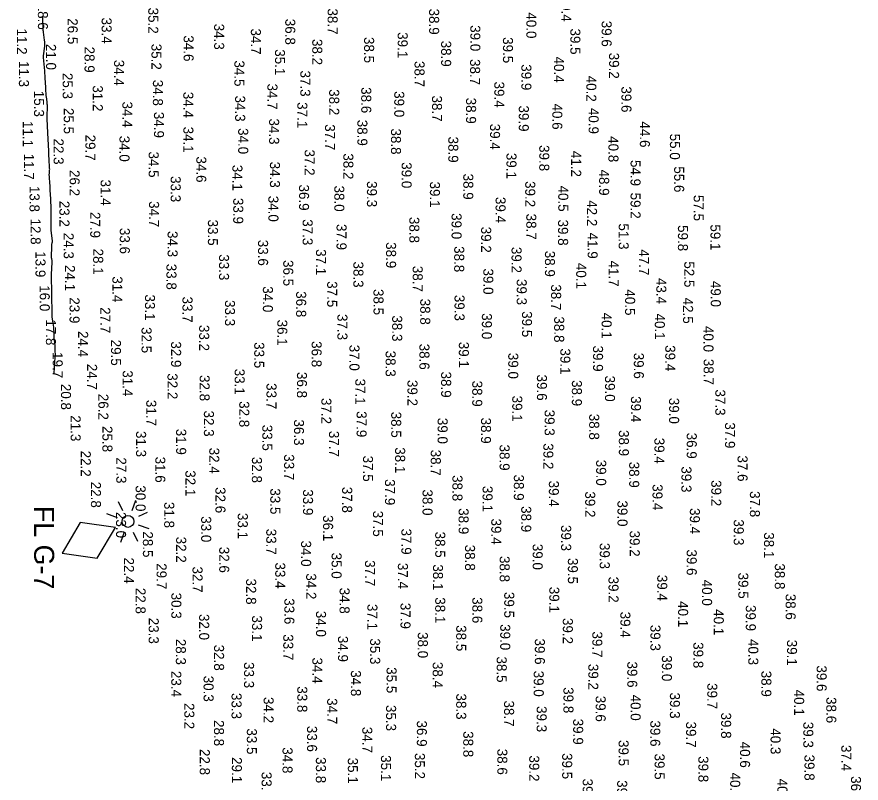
# Model space of a CAD drawing. Extents: x 1178573 to 1187098, y 693282 to 751751.
# Drawn here: x 1178885 to 1179938, y 705311 to 706267 of the extents above; entities that cross this region are included whole.
import ezdxf

# ---------------------------------------------------------------- set-up
doc = ezdxf.new("R2010")
doc.units = 0
for name, color, linetype in [('V-CHAN-NAID', 7, 'Continuous'), ('V-HYDS-MINR', 7, 'Continuous'), ('V-HYDS-SOUN', 7, 'Continuous'), ('V-HYDS-SOUN-EXSS', 7, 'Continuous')]:
    doc.layers.add(name, color=color, linetype=linetype)

msp = doc.modelspace()

# ---------------------------------------------------------------- linework, layer by layer
at = {"layer": 'V-CHAN-NAID'}
for p, q in [((1179017.4, 705651.1), (1179012, 705662.2)), ((1179033, 705664.1), (1179028.4, 705650.9)), ((1179010.6, 705642.4), (1178997.4, 705647.1)), ((1179037.1, 705644.2), (1179048.2, 705649.5)), ((1179050, 705628.5), (1179036.9, 705633.1)), ((1179019.1, 705624.6), (1179014.4, 705611.5)), ((1179030.1, 705624.4), (1179035.4, 705613.3))]:
    msp.add_line(p, q, dxfattribs=at)
msp.add_lwpolyline([(1179008.2, 705630.3), (1178964.2, 705636.6), (1178941.5, 705598.4), (1178985.4, 705592.2)], close=True, dxfattribs=at)
msp.add_circle((1179023.7, 705637.8), 7.39, dxfattribs=at)
at = {"layer": 'V-HYDS-MINR'}
msp.add_lwpolyline([(1178931.4, 705822.6), (1178931.4, 705822.6), (1178931.4, 705822.6), (1178931.4, 705822.6), (1178931.4, 705822.6), (1178931.4, 705822.6), (1178932.9, 705842.5), (1178933, 705844.1), (1178933.1, 705845.8), (1178933.1, 705847.4), (1178933, 705849.1), (1178932.8, 705856.8), (1178932.7, 705858), (1178932.6, 705859.1), (1178932.5, 705860.2), (1178932.4, 705861.3), (1178931.8, 705865.8), (1178931.7, 705866.9), (1178931.6, 705868), (1178931.5, 705869.1), (1178931.5, 705870.2), (1178931.4, 705875.3), (1178931.3, 705876.5), (1178931.2, 705877.7), (1178931.1, 705878.9), (1178931, 705880.1), (1178929.5, 705890), (1178929.4, 705891), (1178929.3, 705891.9), (1178929.3, 705892.8), (1178929.3, 705893.8), (1178929.3, 705897.5), (1178929.3, 705898.5), (1178929.3, 705899.4), (1178929.3, 705900.3), (1178929.2, 705901.3), (1178928.5, 705916.3), (1178928.5, 705916.9), (1178928.5, 705917.4), (1178928.5, 705918), (1178928.5, 705918.5), (1178928.5, 705920.8), (1178928.5, 705921.3), (1178928.5, 705921.9), (1178928.5, 705922.4), (1178928.5, 705923), (1178928.3, 705943.8), (1178928.3, 705943.8), (1178928.3, 705943.8), (1178928.3, 705943.9), (1178928.3, 705943.9), (1178928.3, 705944.1), (1178928.3, 705944.1), (1178928.3, 705944.2), (1178928.3, 705944.2), (1178928.3, 705944.3), (1178928.3, 705945.2), (1178928.3, 705945.3), (1178928.3, 705945.5), (1178928.3, 705945.7), (1178928.3, 705945.8), (1178929, 705961.1), (1178929, 705961.6), (1178929, 705962.1), (1178928.9, 705962.6), (1178928.9, 705963.2), (1178928.5, 705965.2), (1178928.5, 705965.7), (1178928.4, 705966.3), (1178928.4, 705966.8), (1178928.4, 705967.3), (1178928.5, 705981.3), (1178928.6, 705981.8), (1178928.6, 705982.3), (1178928.7, 705982.8), (1178928.8, 705983.3), (1178929.2, 705985.2), (1178929.3, 705985.7), (1178929.4, 705986.2), (1178929.4, 705986.7), (1178929.4, 705987.2), (1178927.8, 706001.2), (1178927.8, 706001.5), (1178927.8, 706001.9), (1178927.8, 706002.2), (1178927.7, 706002.6), (1178927.7, 706004.4), (1178927.7, 706004.5), (1178927.7, 706004.6), (1178927.7, 706004.7), (1178927.7, 706004.8), (1178927.7, 706005.2), (1178927.7, 706005.3), (1178927.7, 706005.4), (1178927.7, 706005.5), (1178927.7, 706005.6), (1178928, 706022.9), (1178928, 706023.5), (1178928, 706024), (1178928, 706024.5), (1178928, 706025), (1178928, 706027), (1178928, 706027.5), (1178927.9, 706028.1), (1178927.9, 706028.6), (1178927.9, 706029.1), (1178926.9, 706047.7), (1178926.8, 706048.6), (1178926.8, 706049.5), (1178926.8, 706050.4), (1178926.7, 706051.3), (1178926.6, 706054.9), (1178926.6, 706055.8), (1178926.5, 706056.7), (1178926.5, 706057.6), (1178926.4, 706058.5), (1178925.6, 706068.3), (1178925.5, 706069.2), (1178925.5, 706070.1), (1178925.5, 706070.9), (1178925.6, 706071.8), (1178925.9, 706075.2), (1178925.9, 706076.1), (1178926, 706077), (1178925.9, 706077.8), (1178925.9, 706078.7), (1178925.3, 706089.5), (1178925.2, 706090.4), (1178925.2, 706091.3), (1178925.1, 706092.1), (1178925.1, 706093), (1178924.9, 706096.6), (1178924.9, 706097.5), (1178924.8, 706098.4), (1178924.8, 706099.3), (1178924.8, 706100.2), (1178924.3, 706114.5), (1178924.3, 706115.2), (1178924.3, 706115.8), (1178924.2, 706116.5), (1178924.2, 706117.2), (1178923.9, 706119.8), (1178923.9, 706120.5), (1178923.8, 706121.2), (1178923.8, 706121.8), (1178923.7, 706122.5), (1178922.9, 706140.1), (1178922.9, 706140.3), (1178922.9, 706140.6), (1178922.9, 706140.8), (1178922.9, 706141), (1178922.8, 706141.9), (1178922.8, 706142.1), (1178922.8, 706142.4), (1178922.8, 706142.6), (1178922.8, 706142.8), (1178923.1, 706155.4), (1178923.1, 706156.8), (1178923, 706158.2), (1178922.9, 706159.6), (1178922.8, 706161), (1178921.9, 706167.2), (1178921.7, 706168.2), (1178921.6, 706169.2), (1178921.5, 706170.2), (1178921.5, 706171.2), (1178921.3, 706175.3), (1178921.2, 706176.3), (1178921.2, 706177.3), (1178921.1, 706178.3), (1178921.1, 706179.3), (1178920.5, 706190.5), (1178920.5, 706191.3), (1178920.5, 706192), (1178920.4, 706192.8), (1178920.4, 706193.6), (1178920.1, 706196.7), (1178920.1, 706197.4), (1178920, 706198.2), (1178920, 706199), (1178919.9, 706199.8), (1178918.5, 706216.5), (1178918.5, 706216.7), (1178918.5, 706216.8), (1178918.4, 706217), (1178918.4, 706217.2), (1178918.5, 706217.9), (1178918.5, 706218), (1178918.5, 706218.2), (1178918.5, 706218.4), (1178918.5, 706218.5), (1178919.8, 706230.6), (1178919.9, 706232.4), (1178920, 706234.3), (1178919.9, 706236.1), (1178919.7, 706238), (1178918.2, 706248.2), (1178918.1, 706248.6), (1178918.1, 706249.1), (1178918, 706249.5), (1178918, 706249.9), (1178917.8, 706251.5), (1178917.7, 706251.9), (1178917.7, 706252.3), (1178917.7, 706252.7), (1178917.7, 706253.1), (1178917.3, 706266.1), (1178917.2, 706267.1), (1178917.2, 706268)], dxfattribs=at)

# ---------------------------------------------------------------- texts
at = {"layer": 'V-CHAN-NAID'}
msp.add_text('FL G-7', height=25, rotation=270, dxfattribs=at).set_placement((1178906.6, 705657.2))
at = {"layer": 'V-HYDS-SOUN'}
for s, p in [('39.4 ', (1179564.5, 706293.5)), ('18.6 ', (1178911.3, 706283.5)), ('35.2 ', (1179049, 706278.6)), ('38.7 ', (1179272.8, 706277.6)), ('38.9 ', (1179399.4, 706277.4)), ('40.0 ', (1179520.7, 706272.7)), ('26.5 ', (1178948.5, 706265.4)), ('33.4 ', (1178990.8, 706266.2)), ('34.3 ', (1179131.2, 706258.6)), ('36.8 ', (1179219.9, 706264.7)), ('39.6 ', (1179614.6, 706262.3)), ('11.2 ', (1178885.1, 706252.6)), ('34.7 ', (1179177, 706252.6)), ('39.1 ', (1179360.2, 706248)), ('39.0 ', (1179450.8, 706256.7)), ('39.5 ', (1179575.6, 706252.6)), ('34.6 ', (1179093.1, 706244)), ('38.2 ', (1179253.6, 706239.5)), ('38.5 ', (1179318.3, 706242)), ('38.9 ', (1179414.4, 706237.4)), ('39.5 ', (1179491.5, 706241.8)), ('21.0 ', (1178921.5, 706233.4)), ('28.9 ', (1178969.5, 706230)), ('35.2 ', (1179053, 706233.6)), ('35.1 ', (1179207.1, 706226.7)), ('40.4 ', (1179555.2, 706217.6)), ('39.2 ', (1179623.9, 706222.4)), ('11.3 ', (1178887.6, 706212.1)), ('34.4 ', (1179006.4, 706213.6)), ('34.5 ', (1179156.5, 706212.8)), ('38.7 ', (1179381.2, 706212.1)), ('38.7 ', (1179450.5, 706214.5)), ('39.9 ', (1179514.5, 706208)), ('25.3 ', (1178942.2, 706197.2)), ('37.3 ', (1179238.7, 706200.2)), ('34.8 ', (1179054.8, 706188.6)), ('39.4 ', (1179480.7, 706186.4)), ('40.2 ', (1179595.5, 706193.7)), ('15.3 ', (1178906.5, 706174.9)), ('31.2 ', (1178979.8, 706181.7)), ('34.4 ', (1179092.7, 706173.6)), ('34.7 ', (1179197.7, 706183.9)), ('38.2 ', (1179274.7, 706176.9)), ('38.6 ', (1179314.7, 706179.4)), ('39.0 ', (1179355.9, 706174.4)), ('39.6 ', (1179639.3, 706180.4)), ('34.3 ', (1179157.4, 706169)), ('38.7 ', (1179403, 706169)), ('38.9 ', (1179445.5, 706166.3)), ('25.5 ', (1178943.6, 706153.5)), ('34.4 ', (1179016.7, 706161.5)), ('37.1 ', (1179235, 706160.7)), ('39.9 ', (1179511.3, 706156.6)), ('40.6 ', (1179553.1, 706159)), ('40.9 ', (1179598.4, 706153.6)), ('34.9 ', (1179056.1, 706148.6)), ('11.1 ', (1178892.5, 706137.3)), ('34.3 ', (1179199.8, 706140.4)), ('37.7 ', (1179269.5, 706133.2)), ('38.9 ', (1179309.9, 706138.8)), ('39.4 ', (1179475.4, 706133.8)), ('44.6 ', (1179662.3, 706136.7)), ('34.1 ', (1179092.8, 706130.2)), ('34.0 ', (1179161.2, 706128.4)), ('38.8 ', (1179351.8, 706127.9)), ('55.0 ', (1179699.8, 706121.4)), ('22.3 ', (1178930.9, 706115.4)), ('29.7 ', (1178970.6, 706120.2)), ('34.0 ', (1179013.1, 706118.9)), ('38.9 ', (1179423.3, 706117.8)), ('40.8 ', (1179623.1, 706118.3)), ('37.2 ', (1179244.1, 706101.7)), ('39.8 ', (1179536.8, 706107.2)), ('41.2 ', (1179576.6, 706100)), ('11.7 ', (1178893.9, 706096.5)), ('34.5 ', (1179049.5, 706099.2)), ('34.6 ', (1179108.9, 706093)), ('38.2 ', (1179292.4, 706096.9)), ('39.1 ', (1179495.9, 706097.5)), ('34.1 ', (1179154, 706082.6)), ('34.3 ', (1179200.8, 706086.5)), ('39.0 ', (1179365.1, 706085.8)), ('54.9 ', (1179650.7, 706088.6)), ('55.6 ', (1179705.1, 706080.7)), ('26.2 ', (1178950.9, 706076.1)), ('33.3 ', (1179077, 706068.5)), ('38.9 ', (1179442, 706071.6)), ('48.9 ', (1179611.5, 706076.7)), ('31.4 ', (1178989.6, 706064.2)), ('36.9 ', (1179237.1, 706058)), ('39.3 ', (1179321.8, 706062.3)), ('39.1 ', (1179400.4, 706061.7)), ('39.2 ', (1179519.3, 706062.3)), ('13.8 ', (1178900.9, 706056.3)), ('38.0 ', (1179281.1, 706056.7)), ('40.5 ', (1179560.5, 706056.7)), ('59.2 ', (1179650.7, 706047.9)), ('23.2 ', (1178938.2, 706037.7)), ('34.7 ', (1179050, 706037.3)), ('33.9 ', (1179155, 706041.3)), ('34.0 ', (1179198.9, 706044)), ('39.4 ', (1179482.3, 706042.5)), ('42.2 ', (1179596.4, 706038.4)), ('57.5 ', (1179729.4, 706045)), ('27.9 ', (1178976.6, 706023.8)), ('38.8 ', (1179374.7, 706017.6)), ('39.0 ', (1179427.4, 706022.3)), ('38.7 ', (1179520.6, 706021.7)), ('12.8 ', (1178902.3, 706015.6)), ('33.5 ', (1179123.4, 706014.3)), ('37.3 ', (1179241.6, 706014.7)), ('37.9 ', (1179283.9, 706008.8)), ('39.2 ', (1179464.3, 706005.4)), ('39.8 ', (1179560.3, 706014.3)), ('51.3 ', (1179635.9, 706009.5)), ('59.8 ', (1179709.8, 706007.4)), ('59.1 ', (1179750.4, 706008.3)), ('24.3 ', (1178943.5, 705997.8)), ('33.6 ', (1179013.5, 706003.9)), ('34.3 ', (1179073.1, 706000)), ('41.9 ', (1179597.2, 705998)), ('33.6 ', (1179186, 705989.1)), ('38.9 ', (1179345.7, 705986.1)), ('13.9 ', (1178908.3, 705974.8)), ('28.1 ', (1178980.3, 705978.1)), ('37.1 ', (1179258.3, 705977.4)), ('38.8 ', (1179430.7, 705981.1)), ('39.2 ', (1179502.2, 705980.2)), ('38.9 ', (1179543.9, 705975.4)), ('47.7 ', (1179661.2, 705977.2)), ('33.3 ', (1179137.3, 705971)), ('36.5 ', (1179217.4, 705963.8)), ('41.7 ', (1179623.4, 705963.2)), ('24.1 ', (1178945.1, 705957.6)), ('33.8 ', (1179071.7, 705959.2)), ('38.3 ', (1179304.9, 705962)), ('38.7 ', (1179378.9, 705956.6)), ('39.0 ', (1179467, 705953.3)), ('40.1 ', (1179582.9, 705960.3)), ('52.5 ', (1179717.7, 705962.2)), ('31.4 ', (1179004.3, 705943.5)), ('43.4 ', (1179682.8, 705941.5)), ('16.0 ', (1178913.6, 705932.4)), ('37.5 ', (1179272.2, 705937.4)), ('39.3 ', (1179508.7, 705940.2)), ('38.7 ', (1179551.6, 705933.5)), ('49.0 ', (1179750.8, 705937.8)), ('33.1 ', (1179044.9, 705920.9)), ('34.0 ', (1179192, 705931.1)), ('36.8 ', (1179233.5, 705924.9)), ('38.5 ', (1179330, 705927.7)), ('40.5 ', (1179643.9, 705927.2)), ('23.9 ', (1178950.8, 705917.3)), ('33.7 ', (1179091.7, 705918.3)), ('33.3 ', (1179144.7, 705913.9)), ('38.8 ', (1179388.3, 705915.6)), ('39.3 ', (1179431.1, 705920.4)), ('42.5 ', (1179716.2, 705916.9)), ('27.7 ', (1178989.2, 705905)), ('39.5 ', (1179515.3, 705900)), ('17.8 ', (1178921.3, 705889.9)), ('36.1 ', (1179210, 705889.5)), ('37.3 ', (1179285, 705896.5)), ('38.3 ', (1179353.3, 705894.8)), ('39.0 ', (1179465.2, 705897.5)), ('38.8 ', (1179555.4, 705893.5)), ('40.1 ', (1179614.6, 705898.2)), ('40.1 ', (1179681, 705897.1)), ('32.5 ', (1179040.6, 705880.2)), ('33.2 ', (1179112.5, 705882.9)), ('40.0 ', (1179741.7, 705881.6)), ('24.4 ', (1178961.5, 705875.3)), ('29.5 ', (1179002.5, 705864.5)), ('32.9 ', (1179077.5, 705862.4)), ('33.5 ', (1179181.2, 705861.4)), ('36.8 ', (1179252.8, 705862.7)), ('37.0 ', (1179300, 705858.2)), ('38.6 ', (1179387.3, 705859.5)), ('39.1 ', (1179436.5, 705861.9)), ('39.4 ', (1179694, 705857.6)), ('19.7 ', (1178929.8, 705849)), ('38.3 ', (1179345.1, 705850.8)), ('39.0 ', (1179498.1, 705848.1)), ('39.1 ', (1179563.1, 705853.6)), ('39.9 ', (1179603.9, 705857.2)), ('39.6 ', (1179654.8, 705848.2)), ('38.7 ', (1179741.9, 705840.6)), ('24.7 ', (1178972.7, 705834.4)), ('31.4 ', (1179017.1, 705826.3)), ('33.1 ', (1179156.8, 705828.3)), ('32.2 ', (1179073, 705822.6)), ('32.8 ', (1179113.1, 705820.4)), ('36.8 ', (1179234.5, 705824.2)), ('37.1 ', (1179307.3, 705815.9)), ('38.9 ', (1179414.4, 705824.7)), ('39.6 ', (1179533.9, 705821)), ('39.0 ', (1179618.8, 705819.7)), ('20.8 ', (1178940.1, 705809.4)), ('33.7 ', (1179196.5, 705810.3)), ('39.2 ', (1179372.4, 705814.3)), ('38.9 ', (1179453.2, 705813.4)), ('38.9 ', (1179577.5, 705814.1)), ('26.2 ', (1178986.8, 705797)), ('39.1 ', (1179503.1, 705794.7)), ('37.3 ', (1179756.4, 705802.4)), ('31.7 ', (1179046.5, 705789.4)), ('32.8 ', (1179162.5, 705787.8)), ('37.2 ', (1179265, 705791.8)), ('39.4 ', (1179651.2, 705794)), ('39.0 ', (1179698.8, 705792)), ('32.3 ', (1179118.4, 705776.1)), ('37.9 ', (1179308.9, 705775.3)), ('38.5 ', (1179352.1, 705774.7)), ('39.3 ', (1179543.5, 705777.2)), ('21.3 ', (1178952.2, 705770.2)), ('36.3 ', (1179230.8, 705765)), ('39.0 ', (1179410, 705767)), ('38.9 ', (1179464.1, 705767.3)), ('38.8 ', (1179599.1, 705772.1)), ('25.8 ', (1178991.8, 705756.8)), ('31.9 ', (1179083.8, 705753.4)), ('33.5 ', (1179191.3, 705758.4)), ('37.9 ', (1179768.6, 705761.4)), ('31.3 ', (1179033.8, 705750.6)), ('37.7 ', (1179274.5, 705750.8)), ('38.9 ', (1179636.1, 705751.8)), ('39.4 ', (1179680.5, 705742.2)), ('36.9 ', (1179720.8, 705748.5)), ('38.9 ', (1179487.3, 705733.7)), ('39.2 ', (1179541.9, 705735.3)), ('22.2 ', (1178964.8, 705726.1)), ('32.4 ', (1179125.1, 705729.8)), ('33.7 ', (1179218.5, 705721.6)), ('38.1 ', (1179357, 705730.3)), ('38.7 ', (1179401.5, 705727.3)), ('27.3 ', (1179009.1, 705717.7)), ('31.6 ', (1179057.8, 705718.6)), ('32.8 ', (1179178.3, 705718.3)), ('37.5 ', (1179316.9, 705719.9)), ('39.0 ', (1179607.8, 705714.8)), ('38.9 ', (1179649, 705712.3)), ('37.6 ', (1179784.2, 705720.1)), ('32.1 ', (1179095.4, 705701.6)), ('39.3 ', (1179714.2, 705706.5)), ('37.9 ', (1179344.3, 705690.5)), ('38.8 ', (1179428.5, 705695.6)), ('38.9 ', (1179505.1, 705696.3)), ('39.2 ', (1179751.4, 705689.3)), ('22.8 ', (1178977.5, 705687.3)), ('30.0 ', (1179033.2, 705682.8)), ('32.6 ', (1179132.8, 705680.6)), ('33.5 ', (1179201.2, 705679.1)), ('37.8 ', (1179290.9, 705681)), ('39.1 ', (1179466.1, 705682.1)), ('39.4 ', (1179548.8, 705688.7)), ('39.4 ', (1179678.1, 705684.2)), ('33.9 ', (1179242.1, 705677.9)), ('38.0 ', (1179391.2, 705677.7)), ('39.2 ', (1179594.1, 705675.3)), ('37.8 ', (1179799.6, 705675.6)), ('31.8 ', (1179068.9, 705662.1)), ('39.0 ', (1179634.4, 705664)), ('33.1 ', (1179160.7, 705648.4)), ('37.5 ', (1179329.4, 705651.2)), ('38.9 ', (1179436.2, 705654.3)), ('38.9 ', (1179514.3, 705656.9)), ('39.4 ', (1179724.7, 705654.5)), ('33.0 ', (1179115, 705644.3)), ('36.1 ', (1179267.1, 705645.7)), ('39.4 ', (1179476.9, 705641.4)), ('39.3 ', (1179779.5, 705640.4)), ('33.7 ', (1179196.2, 705628.7)), ('37.9 ', (1179364.8, 705628.9)), ('39.3 ', (1179564.1, 705633.4)), ('39.2 ', (1179649.7, 705626.4)), ('28.5 ', (1179042.3, 705625.4)), ('32.2 ', (1179083.8, 705618.8)), ('38.5 ', (1179407, 705625.1)), ('38.1 ', (1179817.2, 705624.3)), ('32.6 ', (1179137.5, 705606.2)), ('34.0 ', (1179239.7, 705614)), ('38.8 ', (1179444.2, 705608.8)), ('39.0 ', (1179528.6, 705609.9)), ('39.3 ', (1179612.3, 705611)), ('35.0 ', (1179277.7, 705598.9)), ('38.8 ', (1179487.4, 705594.7)), ('39.6 ', (1179720.8, 705602.9)), ('22.4 ', (1179018.7, 705592.8)), ('29.7 ', (1179059.4, 705585.7)), ('33.4 ', (1179207.4, 705586.6)), ('37.7 ', (1179319.4, 705589.5)), ('37.4 ', (1179360.4, 705586.1)), ('38.1 ', (1179404.2, 705584.3)), ('39.5 ', (1179572.5, 705592.3)), ('38.8 ', (1179830.7, 705585.5)), ('32.7 ', (1179104.2, 705581.6)), ('34.2 ', (1179246, 705573.1)), ('39.5 ', (1179785.1, 705574)), ('32.8 ', (1179171.1, 705566.6)), ('39.2 ', (1179623.2, 705569)), ('39.4 ', (1179684, 705571.2)), ('40.0 ', (1179739.9, 705565.1)), ('22.8 ', (1179033.2, 705555)), ('34.8 ', (1179287.7, 705555.2)), ('39.1 ', (1179549.3, 705556.3)), ('30.3 ', (1179077.8, 705549)), ('33.6 ', (1179218.8, 705542)), ('38.1 ', (1179407, 705543.2)), ('38.6 ', (1179453.3, 705543.3)), ('39.5 ', (1179493.1, 705549.9)), ('38.6 ', (1179844.2, 705547.6)), ('37.1 ', (1179322.4, 705534.9)), ('37.9 ', (1179363.7, 705536.3)), ('40.1 ', (1179710, 705538.4)), ('39.9 ', (1179794.5, 705533.6)), ('32.0 ', (1179112.5, 705522.4)), ('33.1 ', (1179178.5, 705520.6)), ('34.0 ', (1179258.3, 705526.3)), ('39.4 ', (1179638, 705525.3)), ('40.1 ', (1179754.5, 705528.4)), ('23.3 ', (1179049.6, 705517.7)), ('39.2 ', (1179566.2, 705517.4)), ('38.0 ', (1179385.3, 705499.8)), ('38.5 ', (1179433.2, 705508.4)), ('39.0 ', (1179488.1, 705509.7)), ('39.7 ', (1179603, 705500.6)), ('39.3 ', (1179675.5, 705508.9)), ('28.3 ', (1179083.4, 705491.4)), ('33.7 ', (1179217.4, 705497.1)), ('34.9 ', (1179285.7, 705495.1)), ('35.3 ', (1179325.8, 705492)), ('39.6 ', (1179531.3, 705491.8)), ('40.3 ', (1179797.6, 705491.2)), ('39.1 ', (1179845.9, 705490.3)), ('32.8 ', (1179131.1, 705484.1)), ('39.8 ', (1179729, 705487.2)), ('34.4 ', (1179253.7, 705468.1)), ('38.5 ', (1179483.7, 705469.4)), ('39.0 ', (1179689.8, 705470.9)), ('33.3 ', (1179168.5, 705462.4)), ('38.4 ', (1179403.9, 705462.6)), ('39.2 ', (1179598, 705460.2)), ('39.6 ', (1179646.6, 705463.1)), ('39.6 ', (1179882.9, 705458.3)), ('23.4 ', (1179077.7, 705451.4)), ('34.8 ', (1179301.8, 705452.2)), ('35.5 ', (1179346.3, 705456)), ('39.0 ', (1179529.9, 705451.7)), ('38.9 ', (1179813.9, 705451.6)), ('30.3 ', (1179118, 705445.4)), ('39.7 ', (1179746.4, 705436.2)), ('33.8 ', (1179234.9, 705432.2)), ('39.8 ', (1179567, 705431.1)), ('40.1 ', (1179854.8, 705428)), ('33.3 ', (1179152.9, 705423.9)), ('34.2 ', (1179192.9, 705418.8)), ('34.7 ', (1179272.2, 705417.4)), ('38.3 ', (1179433.2, 705423.2)), ('39.6 ', (1179607.2, 705420.4)), ('40.0 ', (1179650.8, 705421.8)), ('39.3 ', (1179699.8, 705424.4)), ('38.6 ', (1179894.9, 705418.7)), ('23.2 ', (1179094, 705411.3)), ('35.3 ', (1179345.7, 705408.9)), ('38.7 ', (1179492.9, 705414.5)), ('39.3 ', (1179533.6, 705407.5)), ('39.8 ', (1179763.7, 705399.5)), ('28.8 ', (1179131, 705390.1)), ('36.9 ', (1179384.1, 705389.5)), ('39.9 ', (1179579.1, 705391.8)), ('39.6 ', (1179675.3, 705389.6)), ('39.7 ', (1179720, 705388.2)), ('39.3 ', (1179866.2, 705387.9)), ('33.5 ', (1179172, 705379.7)), ('33.6 ', (1179247.1, 705382.9)), ('34.7 ', (1179316, 705381.6)), ('38.8 ', (1179442, 705376.2)), ('40.3 ', (1179825.4, 705379.8)), ('39.5 ', (1179635.8, 705365.2)), ('40.6 ', (1179787.3, 705363.1)), ('22.8 ', (1179113.3, 705354)), ('34.8 ', (1179216.5, 705356.1)), ('38.6 ', (1179484.5, 705354.3)), ('37.4 ', (1179913.6, 705359)), ('29.1 ', (1179153.3, 705343.9)), ('33.8 ', (1179258.1, 705343.9)), ('35.1 ', (1179298, 705343.2)), ('35.1 ', (1179339.3, 705346.3)), ('35.2 ', (1179381.6, 705349.1)), ('39.2 ', (1179524.3, 705346)), ('39.5 ', (1179565.4, 705348.9)), ('39.5 ', (1179680.7, 705348.3)), ('39.8 ', (1179735.3, 705345.1)), ('39.8 ', (1179867.7, 705347)), ('33.1 ', (1179190.4, 705325.5)), ('40.3 ', (1179775, 705324.6)), ('39.9 ', (1179591, 705317.1)), ('39.8 ', (1179634, 705315.1)), ('40.3 ', (1179833.9, 705317)), ('36.6 ', (1179925.7, 705320.1))]:
    msp.add_text(s, height=12.5, rotation=270, dxfattribs=at).set_placement(p)
at = {"layer": 'V-HYDS-SOUN-EXSS'}
msp.add_text('23.0 ', height=12.5, rotation=270, dxfattribs=at).set_placement((1179008.8, 705649.6))

doc.saveas('drawing.dxf')
